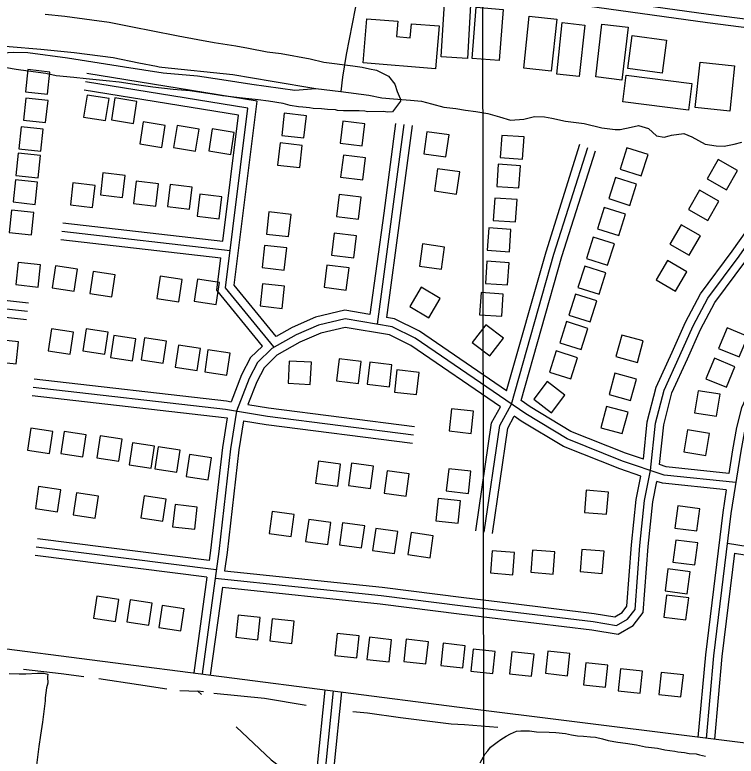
# Model space of a CAD drawing. Extents: x 3297735 to 3335592, y 670436 to 695807.
# Drawn here: x 3327288 to 3328585, y 686700 to 688032 of the extents above; entities that cross this region are included whole.
import ezdxf

# ---------------------------------------------------------------- set-up
doc = ezdxf.new("R2010")
doc.units = 0
for name, color, linetype in [('V-BLDG-OTLN', 7, 'Continuous'), ('V-GRID-MAJR', 7, 'Continuous'), ('V-ROAD-CNTR', 7, 'Continuous'), ('V-SITE-VEGE', 7, 'Continuous'), ('V-TOPO-SHOR', 7, 'Continuous')]:
    doc.layers.add(name, color=color, linetype=linetype)

msp = doc.modelspace()

# ---------------------------------------------------------------- linework, layer by layer
at = {"layer": 'V-BLDG-OTLN'}
for points in [[(3328054.7, 687957), (3328060.3, 688053.4), (3328107.4, 688050.6), (3328101.7, 687954.2)], [(3328109.9, 687954.1), (3328117.4, 688046), (3328166.1, 688042), (3328158.6, 687950.2)], [(3328044.2, 687935.3), (3327914.1, 687946.1), (3327920.6, 688025.5), (3327976.3, 688020.9), (3327974, 687993.3), (3327999, 687991.3), (3328001, 688016.5), (3328050.6, 688012.4)], [(3328202.7, 687936.3), (3328212.5, 688030), (3328262.1, 688024.8), (3328252.2, 687931.1)], [(3328312.3, 688014.1), (3328302.4, 687921.3), (3328262, 687925.7), (3328271.9, 688018.4)], [(3328332.1, 687920.8), (3328343.4, 688015.6), (3328390.5, 688010), (3328379.1, 687915.1)], [(3328397.6, 687995.3), (3328459.2, 687987.1), (3328451.3, 687927.6), (3328389.8, 687935.7)], [(3328511, 687866.1), (3328519.8, 687947.6), (3328581.8, 687940.9), (3328573.1, 687859.4)], [(3327311.7, 687933.9), (3327307.3, 687894.1), (3327347.1, 687889.8), (3327351.4, 687929.5)], [(3328386.7, 687923.7), (3328504.7, 687908.7), (3328498.6, 687860.8), (3328380.6, 687875.8)], [(3327457.6, 687881.9), (3327418.1, 687888.1), (3327411.9, 687848.6), (3327451.4, 687842.4)], [(3327308.3, 687882.6), (3327303.9, 687842.9), (3327343.7, 687838.6), (3327348, 687878.3)], [(3327507.6, 687876.9), (3327468.1, 687883.1), (3327461.9, 687843.6), (3327501.4, 687837.3)], [(3327772.4, 687855.5), (3327767.9, 687815.8), (3327807.6, 687811.2), (3327812.2, 687851)], [(3327558.7, 687833.6), (3327519.2, 687839.8), (3327513, 687800.3), (3327552.5, 687794.1)], [(3327619.4, 687826.9), (3327579.9, 687833.2), (3327573.7, 687793.7), (3327613.2, 687787.4)], [(3327912.4, 687796.8), (3327917.3, 687836.5), (3327877.7, 687841.4), (3327872.7, 687801.7)], [(3327299.7, 687831.4), (3327295.4, 687791.7), (3327335.2, 687787.3), (3327339.5, 687827.1)], [(3327682.6, 687821.1), (3327643.1, 687827.4), (3327636.9, 687787.9), (3327676.4, 687781.6)], [(3328028.9, 687822.4), (3328023.4, 687782.8), (3328063, 687777.2), (3328068.5, 687816.9)], [(3328200.6, 687773.1), (3328203.3, 687813.1), (3328163.3, 687815.7), (3328160.7, 687775.8)], [(3327765.1, 687802.1), (3327760.5, 687762.4), (3327800.3, 687757.8), (3327804.8, 687797.6)], [(3328388, 687793.4), (3328375.9, 687755.3), (3328414, 687743.2), (3328426.2, 687781.3)], [(3327294.6, 687783.6), (3327290.3, 687743.9), (3327330, 687739.5), (3327334.4, 687779.3)], [(3327913.4, 687735.6), (3327918.4, 687775.3), (3327878.7, 687780.2), (3327873.8, 687740.5)], [(3328566.9, 687717.8), (3328586.8, 687752.5), (3328552.1, 687772.4), (3328532.2, 687737.7)], [(3328048.1, 687755.5), (3328042.6, 687715.9), (3328082.2, 687710.3), (3328087.7, 687750)], [(3328194.2, 687721.3), (3328196.9, 687761.2), (3328157, 687763.9), (3328154.3, 687724)], [(3327442, 687708.9), (3327481.7, 687704.2), (3327486.4, 687743.9), (3327446.7, 687748.6)], [(3328367.6, 687740.2), (3328355.5, 687702.1), (3328393.6, 687689.9), (3328405.7, 687728.1)], [(3327289.5, 687735.8), (3327285.1, 687696.1), (3327324.9, 687691.7), (3327329.2, 687731.5)], [(3327388.1, 687690.7), (3327427.8, 687686), (3327432.6, 687725.7), (3327392.8, 687730.4)], [(3327501.8, 687693.5), (3327541.6, 687688.8), (3327546.3, 687728.5), (3327506.6, 687733.2)], [(3327562.6, 687687.7), (3327602.4, 687683), (3327607.1, 687722.7), (3327567.4, 687727.4)], [(3328533.7, 687662.6), (3328553.6, 687697.3), (3328518.9, 687717.2), (3328499, 687682.5)], [(3327616, 687670.5), (3327655.8, 687665.8), (3327660.5, 687705.5), (3327620.8, 687710.2)], [(3327905.9, 687665), (3327910.9, 687704.7), (3327871.2, 687709.7), (3327866.3, 687670)], [(3328188, 687660.3), (3328190.7, 687700.2), (3328150.8, 687702.9), (3328148.1, 687663)], [(3328347.5, 687686), (3328335.4, 687647.9), (3328373.5, 687635.8), (3328385.6, 687673.9)], [(3327282.6, 687681.2), (3327278.3, 687641.4), (3327318.1, 687637.1), (3327322.4, 687676.9)], [(3327745, 687678.1), (3327740.4, 687638.4), (3327780.1, 687633.8), (3327784.7, 687673.5)], [(3328177, 687606.7), (3328179.7, 687646.6), (3328139.8, 687649.3), (3328137.1, 687609.4)], [(3328500.3, 687600.2), (3328520.2, 687634.9), (3328485.5, 687654.8), (3328465.6, 687620.2)], [(3327897.2, 687595.4), (3327902.1, 687635), (3327862.4, 687640), (3327857.5, 687600.3)], [(3328327.6, 687632.6), (3328315.5, 687594.5), (3328353.6, 687582.4), (3328365.7, 687620.5)], [(3328020.8, 687620.5), (3328015.3, 687580.9), (3328054.9, 687575.4), (3328060.5, 687615)], [(3327737.1, 687618), (3327732.6, 687578.3), (3327772.3, 687573.7), (3327776.9, 687613.5)], [(3327294.6, 687587.3), (3327290.3, 687547.6), (3327330, 687543.2), (3327334.4, 687583)], [(3327401.1, 687575.2), (3327361.6, 687581.2), (3327355.6, 687541.6), (3327395.1, 687535.6)], [(3327883.9, 687537.8), (3327888.9, 687577.5), (3327849.2, 687582.4), (3327844.2, 687542.8)], [(3328173.8, 687546.9), (3328176.5, 687586.8), (3328136.6, 687589.5), (3328133.9, 687549.5)], [(3328312.3, 687580.5), (3328300.2, 687542.4), (3328338.3, 687530.3), (3328350.4, 687568.4)], [(3328475.6, 687536), (3328495.6, 687570.7), (3328460.9, 687590.6), (3328440.9, 687555.9)], [(3327468.9, 687565.1), (3327429.3, 687571.1), (3327423.3, 687531.5), (3327462.9, 687525.5)], [(3327589.1, 687556.4), (3327549.6, 687562.4), (3327543.6, 687522.8), (3327583.1, 687516.8)], [(3327656.2, 687551.2), (3327616.7, 687557.2), (3327610.7, 687517.6), (3327650.2, 687511.6)], [(3327733.5, 687549.1), (3327728.9, 687509.4), (3327768.7, 687504.8), (3327773.2, 687544.6)], [(3328018.3, 687542.8), (3327997.9, 687508.4), (3328032.3, 687487.9), (3328052.7, 687522.3)], [(3328163.3, 687490.6), (3328166, 687530.5), (3328126.1, 687533.2), (3328123.4, 687493.3)], [(3328296, 687530.5), (3328283.9, 687492.4), (3328322, 687480.3), (3328334.2, 687518.4)], [(3328142, 687419.2), (3328166.2, 687451), (3328134.4, 687475.2), (3328110.2, 687443.4)], [(3328279.9, 687481), (3328267.7, 687442.9), (3328305.9, 687430.8), (3328318, 687468.9)], [(3327348.1, 687428.4), (3327387.7, 687422.5), (3327393.5, 687462.1), (3327354, 687468)], [(3327410.6, 687428.6), (3327450.1, 687422.7), (3327456, 687462.3), (3327416.5, 687468.1)], [(3328568.2, 687469.9), (3328552.9, 687432.9), (3328589.8, 687417.6), (3328605.2, 687454.5)], [(3327255.3, 687449), (3327251, 687409.3), (3327290.8, 687404.9), (3327295.1, 687444.7)], [(3327460.1, 687416.4), (3327499.6, 687410.5), (3327505.5, 687450), (3327466, 687455.9)], [(3327515.5, 687412.1), (3327555.1, 687406.2), (3327561, 687445.7), (3327521.4, 687451.6)], [(3328407, 687407.6), (3328417.5, 687446.2), (3328378.9, 687456.7), (3328368.4, 687418.1)], [(3327576.4, 687399.1), (3327615.9, 687393.2), (3327621.8, 687432.8), (3327582.3, 687438.6)], [(3327629.5, 687390.8), (3327669.1, 687384.9), (3327675, 687424.5), (3327635.4, 687430.4)], [(3328261.3, 687428.2), (3328249.2, 687390.1), (3328287.3, 687378), (3328299.4, 687416.1)], [(3327821.4, 687407.8), (3327781.5, 687410), (3327779.3, 687370.1), (3327819.2, 687367.9)], [(3327910.7, 687409.5), (3327871, 687414.1), (3327866.4, 687374.4), (3327906.1, 687369.8)], [(3327966, 687403.5), (3327926.3, 687408.2), (3327921.7, 687368.4), (3327961.4, 687363.8)], [(3328545.3, 687415.3), (3328529.9, 687378.4), (3328566.9, 687363.1), (3328582.2, 687400)], [(3328014.7, 687389.5), (3327975, 687394.1), (3327970.3, 687354.4), (3328010.1, 687349.8)], [(3328394.8, 687339.2), (3328405.3, 687377.8), (3328366.7, 687388.3), (3328356.2, 687349.7)], [(3328244.9, 687373.2), (3328220.7, 687341.3), (3328252.6, 687317.1), (3328276.8, 687349)], [(3328516.1, 687356.6), (3328509.8, 687317.1), (3328549.3, 687310.8), (3328555.6, 687350.3)], [(3328379.8, 687279.6), (3328390.3, 687318.2), (3328351.7, 687328.7), (3328341.2, 687290.1)], [(3328108.6, 687280.1), (3328112.8, 687319.9), (3328073, 687324.1), (3328068.8, 687284.4)], [(3327311.3, 687249.7), (3327350.8, 687243.8), (3327356.7, 687283.3), (3327317.2, 687289.2)], [(3328496.8, 687286.3), (3328490.5, 687246.8), (3328529.9, 687240.5), (3328536.3, 687279.9)], [(3327371.2, 687243.9), (3327410.8, 687238), (3327416.7, 687277.6), (3327377.1, 687283.5)], [(3327435.8, 687236.2), (3327475.3, 687230.3), (3327481.2, 687269.9), (3327441.7, 687275.8)], [(3327493.7, 687223.7), (3327533.3, 687217.8), (3327539.2, 687257.4), (3327499.6, 687263.3)], [(3327540.1, 687216.1), (3327579.6, 687210.2), (3327585.5, 687249.8), (3327546, 687255.7)], [(3327596.2, 687202.6), (3327635.7, 687196.7), (3327641.6, 687236.3), (3327602.1, 687242.1)], [(3327828.8, 687190.6), (3327868.5, 687185.3), (3327873.8, 687225), (3327834.1, 687230.3)], [(3327888.1, 687186.6), (3327927.7, 687181.3), (3327933, 687220.9), (3327893.4, 687226.3)], [(3327951.8, 687172.9), (3327991.4, 687167.5), (3327996.8, 687207.2), (3327957.1, 687212.5)], [(3328103.5, 687172.3), (3328107.7, 687212.1), (3328068, 687216.3), (3328063.7, 687176.6)], [(3327325.2, 687144.9), (3327364.8, 687139), (3327370.7, 687178.6), (3327331.1, 687184.5)], [(3327393, 687133.4), (3327432.5, 687127.5), (3327438.4, 687167.1), (3327398.9, 687173)], [(3327514.7, 687128.2), (3327554.2, 687122.4), (3327560.1, 687161.9), (3327520.6, 687167.8)], [(3328351.8, 687134.8), (3328355.1, 687174.7), (3328315.2, 687178), (3328311.9, 687138.1)], [(3328084.7, 687118.8), (3328089, 687158.6), (3328049.2, 687162.9), (3328045, 687123.1)], [(3327576.3, 687152), (3327571.9, 687112.2), (3327611.7, 687107.9), (3327616, 687147.7)], [(3327790.5, 687134.2), (3327750.9, 687139.8), (3327745.3, 687100.2), (3327784.9, 687094.6)], [(3328479.6, 687149.7), (3328474.4, 687110), (3328514, 687104.8), (3328519.2, 687144.4)], [(3327856.1, 687119.9), (3327816.5, 687125.5), (3327810.9, 687085.9), (3327850.5, 687080.3)], [(3327917, 687113.9), (3327877.4, 687119.5), (3327871.8, 687079.9), (3327911.4, 687074.2)], [(3327976.4, 687103.5), (3327936.8, 687109.1), (3327931.2, 687069.5), (3327970.8, 687063.9)], [(3328040, 687096.1), (3328000.4, 687101.7), (3327994.8, 687062.1), (3328034.4, 687056.5)], [(3328475.8, 687088.4), (3328470.6, 687048.8), (3328510.3, 687043.6), (3328515.5, 687083.2)], [(3328186.2, 687066), (3328146.3, 687069.1), (3328143.3, 687029.2), (3328183.2, 687026.1)], [(3328258.5, 687067.2), (3328218.6, 687070.3), (3328215.6, 687030.4), (3328255.5, 687027.3)], [(3328343.8, 687028.3), (3328347.1, 687068.2), (3328307.3, 687071.5), (3328304, 687031.6)], [(3328462, 687036.7), (3328456.8, 686997), (3328496.4, 686991.8), (3328501.7, 687031.5)], [(3327429.9, 686947.7), (3327469.4, 686941.8), (3327475.3, 686981.3), (3327435.8, 686987.2)], [(3327489.7, 686941.3), (3327529.2, 686935.4), (3327535.1, 686975), (3327495.6, 686980.9)], [(3328459.6, 686989.5), (3328454.4, 686949.9), (3328494.1, 686944.7), (3328499.3, 686984.3)], [(3327547.2, 686930.9), (3327586.7, 686925.1), (3327592.6, 686964.6), (3327553.1, 686970.5)], [(3327685.2, 686913.5), (3327724.9, 686909.1), (3327729.3, 686948.9), (3327689.5, 686953.2)], [(3327746.3, 686907.1), (3327786.1, 686902.7), (3327790.4, 686942.5), (3327750.7, 686946.8)], [(3327863.2, 686880.8), (3327902.9, 686876.4), (3327907.3, 686916.2), (3327867.5, 686920.5)], [(3327921.1, 686873.9), (3327960.9, 686869.5), (3327965.2, 686909.3), (3327925.5, 686913.6)], [(3327987.3, 686870.3), (3328027.1, 686865.9), (3328031.4, 686905.7), (3327991.7, 686910.1)], [(3328053.7, 686863.1), (3328093.5, 686858.7), (3328097.8, 686898.5), (3328058.1, 686902.9)], [(3328107.6, 686852.6), (3328147.3, 686848.2), (3328151.7, 686888), (3328111.9, 686892.3)], [(3328177.2, 686847.7), (3328216.9, 686843.4), (3328221.3, 686883.1), (3328181.5, 686887.5)], [(3328241.8, 686848.9), (3328281.5, 686844.5), (3328285.9, 686884.3), (3328246.1, 686888.6)], [(3328310, 686828.1), (3328349.8, 686823.7), (3328354.1, 686863.5), (3328314.3, 686867.8)], [(3328372.3, 686817.2), (3328412.1, 686812.9), (3328416.4, 686852.6), (3328376.7, 686857)], [(3328445.5, 686810.7), (3328485.3, 686806.3), (3328489.6, 686846.1), (3328449.9, 686850.5)]]:
    msp.add_lwpolyline(points, close=True, dxfattribs=at)
at = {"layer": 'V-GRID-MAJR'}
msp.add_lwpolyline([(3328121.1, 694023.3), (3328122.9, 692632.1), (3328125.9, 690334.1), (3328128.8, 688099.3), (3328131.9, 685737.5), (3328135.3, 683120.4), (3328137.8, 681237.4), (3328140.4, 679290.1), (3328142.4, 677694.2), (3328144.6, 676034.3), (3328144.9, 675838.7)], dxfattribs=at)
at = {"layer": 'V-ROAD-CNTR'}
for points in [[(3329047.9, 689512.8), (3329062.5, 689456.4), (3329041.1, 689264.5), (3328998.2, 688950.2), (3328950.6, 688593.1), (3328919.4, 688311.3), (3328877.9, 688044.7), (3328870.8, 687990.5), (3328833.6, 687700.7), (3328822.8, 687662.3), (3328805.3, 687625), (3328746.4, 687535.2), (3328638.2, 687380), (3328621.6, 687350.1), (3328608.2, 687321), (3328599.8, 687287.4), (3328592.8, 687248.1), (3328575.2, 687135.9), (3328544, 686880.4), (3328530.3, 686731.8)], [(3327940.6, 688109.2), (3328180.4, 688083.4), (3328534.9, 688033.4), (3328848.7, 687993.3), (3328906.4, 687979.3), (3329183.6, 687942), (3329215.7, 687957.3), (3329227.9, 687975.9), (3329238.9, 688116.8), (3329268.5, 688352.7), (3329311.8, 688644.3), (3329318.8, 688705), (3329329.8, 688770.1), (3329347, 688919.1), (3329370.5, 689024), (3329383.9, 689242.1)], [(3327939, 688094.2), (3328178.6, 688068.6), (3328532.9, 688018.5), (3328854, 687977.5)], [(3328854, 687977.5), (3328818.9, 687703.7), (3328808.7, 687667.6), (3328792.2, 687632.3), (3328734, 687543.6), (3328625.5, 687388), (3328608.2, 687356.9), (3328594, 687326), (3328585.1, 687290.6), (3328578, 687250.5), (3328571.3, 687208.1)], [(3327758.1, 687454.2), (3327682.5, 687546.4), (3327723.5, 687877.3), (3327417.8, 687926.8)], [(3327753.8, 687435.8), (3327666.9, 687541.8), (3327706.8, 687864.8), (3327415.4, 687912)], [(3327662.1, 687625.6), (3327690.1, 687852.3), (3327413, 687897.2)], [(3327972.5, 687837.2), (3327951.1, 687676), (3327926.5, 687493.6)], [(3327987.4, 687835.3), (3327966, 687674), (3327939.3, 687476.3)], [(3328002.3, 687833.3), (3327980.8, 687672), (3327956.1, 687488.6)], [(3328131.6, 687102.5), (3328159.6, 687294.1), (3328180.5, 687332.6), (3328257.1, 687602.2), (3328317.7, 687794.1)], [(3328171.8, 687356.8), (3328242.8, 687606.6), (3328303.8, 687800.1)], [(3328197.9, 687338.9), (3328271.5, 687597.9), (3328331.5, 687788.2)], [(3327648.3, 687019.9), (3327946.6, 686988.8), (3328093.5, 686970.2), (3328177.8, 686960.1), (3328327.5, 686941.7), (3328369.6, 686934.9), (3328389.5, 686946.4), (3328402.8, 686963.8), (3328411.3, 687078.3), (3328419.6, 687159.2), (3328430.7, 687213.5), (3328439.5, 687298.2), (3328455, 687357.9), (3328483.3, 687419.9), (3328507.1, 687473.4), (3328533.3, 687523.1), (3328589.7, 687598.9), (3328629.4, 687655.4), (3328663.9, 687717.8), (3328668.3, 687738.7)], [(3328417.7, 687233.6), (3328424.7, 687300.9), (3328440.8, 687362.9), (3328469.6, 687426.1), (3328493.6, 687479.9), (3328520.6, 687531.1), (3328577.6, 687607.7), (3328616.7, 687663.4), (3328649.7, 687723.1), (3328654, 687743.6)], [(3328446.8, 687223.9), (3328454.3, 687295.6), (3328469.2, 687352.8), (3328497, 687413.8), (3328520.6, 687466.8), (3328546.1, 687515.1), (3328601.9, 687590.1), (3328642.2, 687647.5), (3328678.1, 687712.5), (3328682.6, 687733.8)], [(3327374.4, 687658.3), (3327662.1, 687625.6)], [(3327372.7, 687643.3), (3327675.2, 687609)], [(3327371, 687628.4), (3327658.4, 687595.8)], [(3327733.4, 687437), (3327651.2, 687537.3), (3327658.4, 687595.8)], [(3327312.9, 687514.1), (3327078.5, 687539.9)], [(3327311.3, 687499.2), (3327060.7, 687526.7)], [(3327309.6, 687484.2), (3327072.9, 687510.3)], [(3327926.5, 687493.6), (3327881.2, 687501.3), (3327828.9, 687489.1), (3327786.8, 687470.6), (3327758.1, 687454.2)], [(3328584, 687191.6), (3328455.4, 687205.2), (3328380.5, 687230.2), (3328280.7, 687270.2), (3328206.3, 687315), (3328007.7, 687451), (3327966.1, 687471.7), (3327881.7, 687486), (3327833.7, 687474.8), (3327793.6, 687457.2), (3327750.3, 687432.5), (3327724.1, 687407.2), (3327709.4, 687379), (3327686.7, 687320.1), (3327676.1, 687252.5), (3327654.9, 687067.7), (3327624.7, 686847.6)], [(3328171.8, 687356.8), (3328015.3, 687464), (3327970.8, 687486.2), (3327956.1, 687488.6)], [(3328160.9, 687327.9), (3328000.1, 687438.1), (3327961.4, 687457.3), (3327882.1, 687470.7), (3327838.4, 687460.5), (3327800.3, 687443.8), (3327759.4, 687420.4), (3327736.3, 687398.2), (3327723.1, 687372.8), (3327707.3, 687331.9)], [(3327733.4, 687437), (3327711.9, 687416.3), (3327695.7, 687385.2), (3327677.1, 687337)], [(3327323.1, 687378.1), (3327668.9, 687338.3), (3327677.1, 687337)], [(3327321.3, 687363.2), (3327666.8, 687323.5), (3327742.1, 687310.9), (3328004.6, 687277.5)], [(3327319.6, 687348.3), (3327664.7, 687308.6), (3327669.6, 687307.8)], [(3328417.7, 687233.6), (3328385.6, 687244.3), (3328287.4, 687283.7), (3328214.5, 687327.6), (3328197.9, 687338.9)], [(3327707.3, 687331.9), (3327744.3, 687325.8), (3328006.5, 687292.4)], [(3328116.7, 687104.7), (3328145.1, 687298.9), (3328160.9, 687327.9)], [(3327669.6, 687307.8), (3327661.2, 687254.6), (3327640, 687069.6), (3327637.5, 687051.6)], [(3327699.2, 687302.9), (3327690.9, 687250.5), (3327669.8, 687065.9), (3327665.3, 687033.2)], [(3327699.2, 687302.9), (3327739.9, 687296.1), (3328002.7, 687262.7)], [(3328146.4, 687100.3), (3328174, 687289.3), (3328185.8, 687310.9)], [(3328413.3, 687203.4), (3328375.3, 687216.2), (3328274, 687256.7), (3328198.2, 687302.3), (3328185.8, 687310.9)], [(3328571.3, 687208.1), (3328458.6, 687220), (3328446.8, 687223.9)], [(3327661.2, 687003.5), (3327944.9, 686973.9), (3328091.7, 686955.3), (3328176, 686945.2), (3328325.4, 686926.8), (3328372.5, 686919.3), (3328399.6, 686934.9), (3328417.5, 686958.2), (3328426.2, 687077), (3328434.5, 687156.9), (3328442, 687193.9)], [(3327665.3, 687033.2), (3327948.4, 687003.7), (3328095.4, 686985.1), (3328179.6, 686975), (3328329.6, 686956.5), (3328366.7, 686950.6), (3328379.4, 686957.9), (3328388.2, 686969.4), (3328396.4, 687079.6), (3328404.8, 687161.4), (3328413.3, 687203.4)], [(3328566.7, 687178.4), (3328452.1, 687190.5), (3328442, 687193.9)], [(3328566.7, 687178.4), (3328560.4, 687138), (3328529.1, 686882), (3328515.4, 686733.2)], [(3327637.5, 687051.6), (3327328.8, 687090.4)], [(3327650.4, 687034.8), (3327326.9, 687075.6)], [(3328844, 687037.9), (3328568.7, 687082.2)], [(3327633.4, 687021.8), (3327325.1, 687060.7)], [(3328581.7, 687064.9), (3328558.9, 686878.8), (3328545.3, 686730.5)], [(3328581.7, 687064.9), (3328827.3, 687025.4)], [(3326203.5, 687027.8), (3326501.4, 686990.4), (3327231.3, 686898.2), (3328087.4, 686788), (3328717, 686709.6)], [(3327633.4, 687021.8), (3327609.8, 686849.7)], [(3327661.2, 687003.5), (3327639.5, 686845.4)], [(3327765.2, 686147.5), (3327825.1, 686473.5), (3327847.3, 686681.5), (3327860.9, 686817.2)], [(3327786.4, 686345.7), (3327810.2, 686475.7), (3327832.3, 686683.1), (3327846, 686818.7)], [(3327817.5, 686349), (3327840, 686471.4), (3327862.2, 686680), (3327875.8, 686815.7)]]:
    msp.add_lwpolyline(points, dxfattribs=at)
at = {"layer": 'V-SITE-VEGE'}
for points in [[(3327343, 688033.4), (3327378.3, 688030.2), (3327426.7, 688023.7), (3327457.8, 688019.1), (3327502.8, 688010.4), (3327533.3, 688004.4), (3327581.7, 687994.4), (3327617, 687987.8), (3327646.8, 687982.5), (3327685.5, 687976.6), (3327708.3, 687972.6), (3327741.5, 687965.9), (3327767.1, 687962.7), (3327819, 687953.4), (3327843.3, 687947.4), (3327895.8, 687940.9), (3327912.4, 687938.2), (3327925.6, 687935.6), (3327938, 687932.9), (3327959.5, 687922)], [(3327959.5, 687922), (3327971.4, 687907.6), (3327975.6, 687894.5), (3327980.6, 687882.1), (3327981.3, 687877.3), (3327966.9, 687857.8), (3327958.6, 687857.7), (3327950.3, 687858.4), (3327922, 687858.1), (3327917.2, 687859.5), (3327906.8, 687860.1), (3327879.2, 687859.9), (3327868.1, 687860.5), (3327864.6, 687861.9), (3327850.1, 687862.4), (3327839.1, 687863.7), (3327824.5, 687864.3), (3327817.6, 687865), (3327805.9, 687866.2), (3327798.3, 687866.9), (3327783, 687869.5), (3327770.6, 687872.9), (3327744.3, 687877.5), (3327725.6, 687879.5), (3327697.3, 687882.7), (3327661.3, 687886.6), (3327639.2, 687890.5), (3327602.5, 687895.8), (3327572.8, 687898.3), (3327536.1, 687902.2), (3327511.2, 687906.1), (3327475.9, 687911.4), (3327452.4, 687914), (3327416.5, 687917.2), (3327394.3, 687919.8), (3327362.5, 687923), (3327343.8, 687927), (3327312, 687930.9), (3327290.6, 687934.2), (3327255.3, 687940.1)], [(3327278.1, 686848.6), (3327296.1, 686848), (3327307.9, 686848.1), (3327329.3, 686849), (3327340.3, 686849.1), (3327347.9, 686847), (3327347.3, 686842.2), (3327347.4, 686831.1), (3327345.4, 686822.8), (3327342.7, 686804.8), (3327342.8, 686799.3), (3327338.2, 686761.3), (3327334.3, 686737.8), (3327331.7, 686717), (3327327.1, 686683.8)], [(3328124.7, 686688.2), (3328133.6, 686704.2), (3328138.4, 686709.7), (3328143.1, 686716), (3328154.8, 686725.1), (3328161.7, 686730), (3328171.3, 686735.6), (3328178.9, 686739.8), (3328189.9, 686744.7), (3328197.5, 686745.4), (3328213.4, 686745.6), (3328225.8, 686743.6), (3328248.7, 686743.1), (3328260.4, 686742.5), (3328277.7, 686740.5), (3328288.8, 686738.5), (3328299.1, 686736.5), (3328310.2, 686735.9), (3328322.6, 686734.6), (3328331.6, 686734), (3328344.1, 686731.3), (3328354.5, 686728), (3328371.8, 686725.3), (3328385.6, 686723.4), (3328405.7, 686720.1), (3328421.6, 686716.7), (3328443, 686714.1), (3328456.2, 686711.5), (3328474.2, 686708.8), (3328479.7, 686707.5), (3328491.5, 686706.2), (3328499.8, 686704.9), (3328512.9, 686704.3), (3328518.4, 686702.3), (3328529.5, 686699.6)]]:
    msp.add_lwpolyline(points, dxfattribs=at)
at = {"layer": 'V-TOPO-SHOR'}
for p, q in [((3327680.3, 687925.1), (3327750.9, 687913.3)), ((3327584.6, 686817.9), (3327617.2, 686816.8)), ((3327627.3, 686815.5), (3327617.2, 686816.8)), ((3327617.2, 686816.8), (3327623.5, 686811))]:
    msp.add_line(p, q, dxfattribs=at)
for points in [[(3328027.1, 688952.4), (3328043.1, 688913.2), (3328047.9, 688898.4), (3328048.7, 688882.9), (3328045.6, 688857.9), (3328028.4, 688725.6), (3328001.1, 688587.2), (3327969.3, 688425.1), (3327966.4, 688369.1), (3327965.7, 688363.1), (3327963.2, 688339.5), (3327943.6, 688262.4), (3327924.8, 688165.9), (3327915.2, 688097.7), (3327905.2, 688072), (3327883.8, 687961.3), (3327877.4, 687920.1), (3327874.2, 687894.4)], [(3326439.6, 688067.2), (3326435.5, 688077), (3326443.5, 688086.1), (3326581.9, 688065.9), (3326660, 688057.6), (3326740.9, 688046.6), (3326846.4, 688032.3), (3326998.5, 688016.4), (3327158.8, 687993.6), (3327233.5, 687982.6), (3327261.6, 687977.3), (3327278.1, 687975.4), (3327334.9, 687971), (3327395.2, 687964.6), (3327465.1, 687955.6), (3327511, 687946.4)], [(3326439.6, 688067.2), (3326523.9, 688057), (3326651.5, 688039.1), (3326779.1, 688017.2), (3326921.5, 688004.1), (3327028.1, 687994.1), (3327212.3, 687970.6), (3327256.9, 687963.5), (3327285.2, 687965.1), (3327311.5, 687964.6), (3327383, 687955), (3327485.6, 687939), (3327554.9, 687928.4), (3327616.3, 687922.8), (3327660.2, 687916.4), (3327714.2, 687908), (3327791.2, 687897.1), (3327829, 687900.2)], [(3327511, 687946.4), (3327542.6, 687940.4), (3327547.4, 687939.1), (3327552.2, 687938.5), (3327680.3, 687925.1)], [(3327750.9, 687913.3), (3327829, 687900.2), (3327874.2, 687894.4), (3327924.3, 687887.9), (3327947.6, 687883.3), (3327968.8, 687881.4), (3327999.6, 687878.9), (3328018.8, 687877), (3328037.3, 687872.3), (3328059.3, 687866.3), (3328080.5, 687863.8), (3328098.3, 687861.2), (3328116.8, 687858.6), (3328138.1, 687855.3), (3328159.3, 687849.3), (3328179.2, 687843.3), (3328203.2, 687844.9), (3328222.3, 687849.8), (3328240.1, 687849.2), (3328253.1, 687846.6), (3328277.8, 687841.3), (3328311.4, 687836.8), (3328343, 687829.5), (3328366.9, 687826.3), (3328375.8, 687826.3), (3328395.7, 687830.6), (3328409.3, 687833.4), (3328427.2, 687828.1), (3328441.6, 687815.2), (3328455.3, 687812.6), (3328464.2, 687814.7), (3328468.3, 687816.1), (3328490.2, 687819), (3328504.6, 687812.9), (3328528.7, 687800.1), (3328548.6, 687796.8), (3328562.9, 687796.3), (3328580.7, 687799.8), (3328594.4, 687803.3)], [(3327303.8, 686856.3), (3327371.5, 686848.7), (3327412.3, 686843.1)], [(3327439.2, 686839.3), (3327510.4, 686829), (3327561.4, 686820.8)], [(3327811.9, 686791), (3327736.8, 686803.8), (3327646, 686812.5)], [(3328156.2, 686751.4), (3328096.2, 686756.4), (3328072.3, 686757.2), (3327981.6, 686768.8), (3327922.2, 686776.9), (3327895.8, 686779.7)], [(3327686, 686752.8), (3327749, 686693.1), (3327788.8, 686663), (3327814.1, 686640)]]:
    msp.add_lwpolyline(points, dxfattribs=at)

doc.saveas('drawing.dxf')
